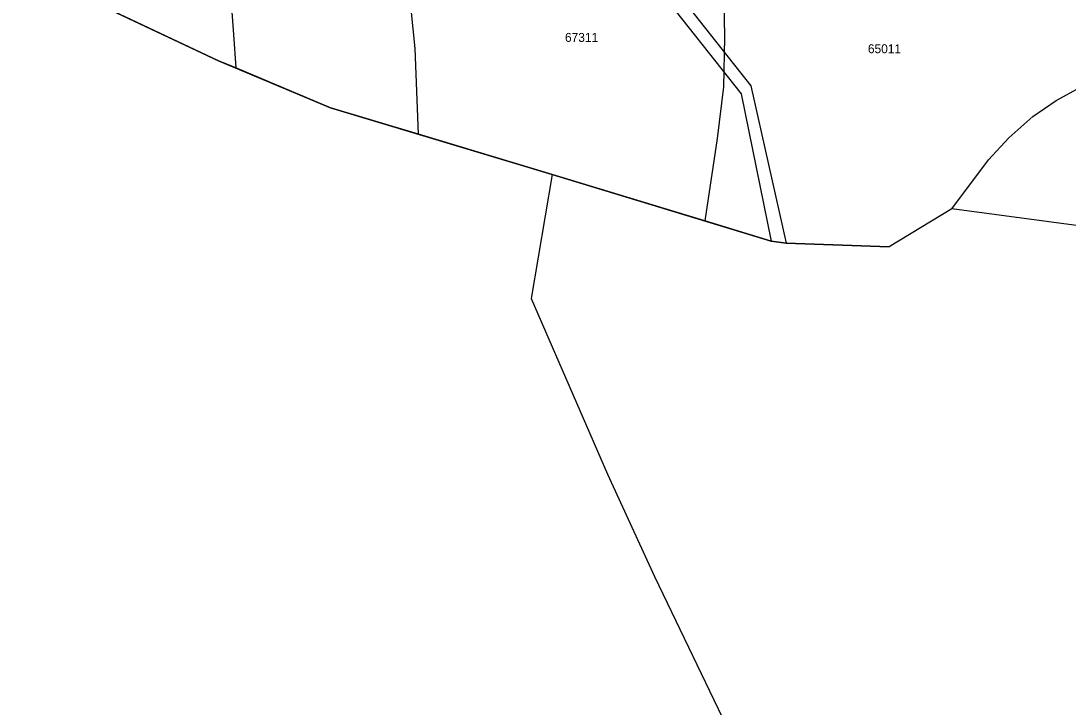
# Model space of a CAD drawing. Extents: x -546762 to -540209, y -1046851 to -1035694.
# Drawn here: x -545069.7 to -544776.3, y -1042539.6 to -1042347.5 of the extents above; entities that cross this region are included whole.
import ezdxf

# ---------------------------------------------------------------- set-up
doc = ezdxf.new("R2010")
doc.units = 0
for name, color, linetype in [('Vrstva 1', 7, 'Continuous'), ('Vrstva 13', 7, 'Continuous'), ('Vrstva 52', 7, 'Continuous'), ('Vrstva 53', 7, 'Continuous')]:
    doc.layers.add(name, color=color, linetype=linetype)

msp = doc.modelspace()

# ---------------------------------------------------------------- linework, layer by layer
at = {"layer": 'Vrstva 1'}
for points in [[(-544891.7, -1042337.77), (-544867.88, -1042367.86)], [(-544887.78, -1042337), (-544865.11, -1042365.62)], [(-544865.11, -1042365.62), (-544855.28, -1042409.75)], [(-544867.88, -1042367.86), (-544859.45, -1042409.19)], [(-544920.79, -1042390.48), (-544859.45, -1042409.19)], [(-544808.84, -1042400.07), (-544826.35, -1042410.79)], [(-544734.85, -1042410.05), (-544808.84, -1042400.07)], [(-544859.45, -1042409.19), (-544855.28, -1042409.75)], [(-544855.28, -1042409.75), (-544826.35, -1042410.79)]]:
    msp.add_lwpolyline(points, dxfattribs=at)
at = {"layer": 'Vrstva 13'}
for points in [[(-545069.69, -1042332.51), (-545014.29, -1042358.62)], [(-545014.29, -1042358.62), (-544982.93, -1042371.86)], [(-544982.93, -1042371.86), (-544920.79, -1042390.48)], [(-544920.79, -1042390.48), (-544926.73, -1042425.19)], [(-544926.73, -1042425.19), (-544905.36, -1042474.42)], [(-544905.36, -1042474.42), (-544892.12, -1042503.11)], [(-544892.12, -1042503.11), (-544870.74, -1042547.47)]]:
    msp.add_lwpolyline(points, dxfattribs=at)
at = {"layer": 'Vrstva 52'}
for points in [[(-544879.94, -1042316.05), (-544878, -1042319.58), (-544875.65, -1042325.05), (-544873.99, -1042332.25), (-544872.74, -1042341.14), (-544872.5, -1042352.17), (-544872.86, -1042365.99), (-544874.56, -1042380.4), (-544878.09, -1042403.5)], [(-545009.47, -1042360.66), (-545014.29, -1042358.62), (-545056.76, -1042338.61)], [(-545011.14, -1042337.28), (-545010.08, -1042351.28), (-545009.47, -1042360.66)], [(-544958.33, -1042379.23), (-544959.26, -1042355.2), (-544960.32, -1042344.18)], [(-544808.84, -1042400.07), (-544798.6, -1042386.41), (-544792.9, -1042380.23), (-544786.12, -1042374.3), (-544779.58, -1042369.81), (-544772.8, -1042366.06), (-544766.38, -1042363.03), (-544758.99, -1042360), (-544751.85, -1042358.18)], [(-544958.33, -1042379.23), (-544982.93, -1042371.86), (-545009.47, -1042360.66)], [(-544920.79, -1042390.48), (-544958.33, -1042379.23)], [(-544878.09, -1042403.5), (-544920.79, -1042390.48)], [(-544808.84, -1042400.07), (-544826.35, -1042410.79), (-544855.28, -1042409.75), (-544859.45, -1042409.19), (-544878.09, -1042403.5)], [(-544643.83, -1042441.2), (-544714.71, -1042418.75), (-544734.85, -1042410.05), (-544808.84, -1042400.07)]]:
    msp.add_lwpolyline(points, dxfattribs=at)

# ---------------------------------------------------------------- texts
at = {"layer": 'Vrstva 53'}
for s, p in [('67311', (-544917.24, -1042353.35)), ('65011', (-544832.35, -1042356.53))]:
    msp.add_text(s, height=2.5, dxfattribs=at).set_placement(p)

doc.saveas('drawing.dxf')
